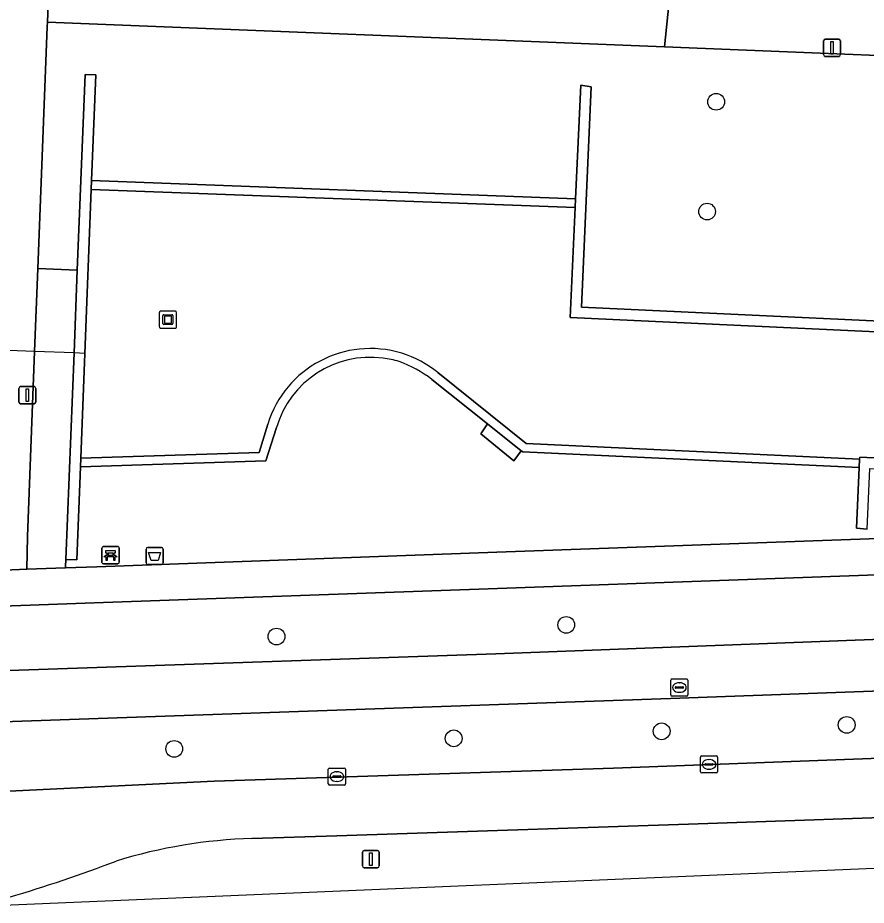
# Model space of a CAD drawing. Extents: x 160077 to 160948, y 386481 to 387498.
# Drawn here: x 160767.6 to 160817.2, y 386482.2 to 386534.1 of the extents above; entities that cross this region are included whole.
import ezdxf

# ---------------------------------------------------------------- set-up
doc = ezdxf.new("R2010")
doc.units = 0
for name, color, linetype in [('IMGEO_Afvalbak', 7, 'Continuous'), ('IMGEO_Bank', 7, 'Continuous'), ('IMGEO_Berm_groen', 7, 'Continuous'), ('IMGEO_Boom', 7, 'Continuous'), ('IMGEO_Duiker', 7, 'Continuous'), ('IMGEO_Erf', 7, 'Continuous'), ('IMGEO_Fietspad_gesloten', 7, 'Continuous'), ('IMGEO_Groenvoorziening', 7, 'Continuous'), ('IMGEO_Kolk', 7, 'Continuous'), ('IMGEO_Kunstobject', 7, 'Continuous'), ('IMGEO_Lichtmast', 7, 'Continuous'), ('IMGEO_Meer_plas_ven_vijver', 7, 'Continuous'), ('IMGEO_Muur', 7, 'Continuous'), ('IMGEO_Rijbaan_regionaal_gesloten', 7, 'Continuous'), ('IMGEO_Rioolput', 7, 'Continuous'), ('IMGEO_Voetpad_halfverhard', 7, 'Continuous'), ('IMGEO_Voetpad_open', 7, 'Continuous')]:
    doc.layers.add(name, color=color, linetype=linetype)

msp = doc.modelspace()

# ---------------------------------------------------------------- linework, layer by layer
at = {"layer": 'IMGEO_Afvalbak'}
for p, q in [((160775.119, 386502.237), (160775.119, 386503.037)), ((160775.119, 386503.037), (160775.119, 386502.237)), ((160775.219, 386503.137), (160776.009, 386503.137)), ((160776.009, 386503.137), (160775.219, 386503.137)), ((160776.109, 386503.037), (160776.109, 386502.237)), ((160776.109, 386502.237), (160776.109, 386503.037)), ((160776.009, 386502.137), (160775.219, 386502.137)), ((160775.219, 386502.137), (160776.009, 386502.137))]:
    msp.add_line(p, q, dxfattribs=at)
msp.add_lwpolyline([(160775.262, 386502.851), (160775.966, 386502.851), (160775.817, 386502.381), (160775.411, 386502.381), (160775.262, 386502.851)], dxfattribs=at)
for centre, start, end in [((160775.219, 386503.037), 90, 180), ((160775.219, 386503.037), 90, 180), ((160776.009, 386503.037), 0, 90), ((160776.009, 386503.037), 360, 90), ((160775.219, 386502.237), 180, 270), ((160775.219, 386502.237), 180, 270), ((160776.009, 386502.237), 270, 0), ((160776.009, 386502.237), 270, 0)]:
    msp.add_arc(centre, 0.1, start, end, dxfattribs=at)
at = {"layer": 'IMGEO_Bank'}
for p, q in [((160772.538, 386502.264), (160772.538, 386503.105)), ((160772.538, 386503.105), (160772.538, 386502.264)), ((160772.613, 386503.189), (160773.454, 386503.189)), ((160773.454, 386503.189), (160772.613, 386503.189)), ((160773.538, 386503.114), (160773.538, 386502.273)), ((160773.538, 386502.273), (160773.538, 386503.114)), ((160773.235, 386502.587), (160772.842, 386502.587)), ((160772.847, 386502.695), (160772.847, 386502.801)), ((160772.891, 386502.801), (160772.891, 386502.695)), ((160773.179, 386502.807), (160772.897, 386502.807)), ((160772.897, 386502.689), (160773.179, 386502.689)), ((160773.185, 386502.695), (160773.185, 386502.801)), ((160773.229, 386502.801), (160773.229, 386502.695)), ((160773.463, 386502.189), (160772.622, 386502.189)), ((160772.622, 386502.189), (160773.463, 386502.189))]:
    msp.add_line(p, q, dxfattribs=at)
for points in [[(160772.841, 386502.807), (160772.755, 386502.807), (160772.755, 386502.968), (160773.318, 386502.968), (160773.318, 386502.807), (160773.235, 386502.807)], [(160772.785, 386502.587), (160772.643, 386502.587), (160772.755, 386502.689), (160772.841, 386502.689)], [(160772.835, 386502.58), (160772.835, 386502.373), (160772.792, 386502.373), (160772.792, 386502.58)], [(160773.235, 386502.689), (160773.318, 386502.689), (160773.43, 386502.587), (160773.291, 386502.587)], [(160773.285, 386502.58), (160773.285, 386502.373), (160773.241, 386502.373), (160773.241, 386502.58)]]:
    msp.add_lwpolyline(points, dxfattribs=at)
for centre, radius, start, end in [((160772.616, 386503.111), 0.0779, 92.4484, 184.2845), ((160772.616, 386503.111), 0.0779, 92.4484, 184.2845), ((160773.46, 386503.111), 0.0779, 2.4484, 94.2845), ((160773.46, 386503.111), 0.0779, 2.4484, 94.2845), ((160772.785, 386502.58), 0.00671, 2.8957, 87.1043), ((160772.842, 386502.58), 0.00671, 92.8957, 177.1043), ((160772.84, 386502.8), 0.00671, 2.8957, 87.1043), ((160772.84, 386502.696), 0.00671, 272.8957, 357.1043), ((160772.897, 386502.8), 0.00671, 92.8957, 177.1043), ((160772.897, 386502.696), 0.00671, 182.8957, 267.1043), ((160773.179, 386502.8), 0.00671, 2.8957, 87.1043), ((160773.179, 386502.696), 0.00671, 272.8957, 357.1043), ((160773.236, 386502.8), 0.00671, 92.8957, 177.1043), ((160773.236, 386502.696), 0.00671, 182.8957, 267.1043), ((160773.234, 386502.58), 0.00671, 2.8957, 87.1043), ((160773.291, 386502.58), 0.00671, 92.8957, 177.1043), ((160772.616, 386502.267), 0.0779, 182.4484, 274.2845), ((160772.616, 386502.267), 0.0779, 182.4484, 274.2845), ((160773.46, 386502.267), 0.0779, 272.4484, 4.2845), ((160773.46, 386502.267), 0.0779, 272.4484, 4.2845)]:
    msp.add_arc(centre, radius, start, end, dxfattribs=at)
at = {"layer": 'IMGEO_Berm_groen'}
for points in [[(160704.366, 386493.808), (160710.76, 386493.904), (160746.073, 386495.229), (160795.555, 386496.918), (160846.258, 386498.845), (160857.099, 386499.339), (160881.721, 386500.275), (160881.582, 386503.838)], [(160881.582, 386503.838), (160795.648, 386500.737), (160772.623, 386499.926), (160713.046, 386497.77), (160709.763, 386497.665)], [(160919.312, 386499.487), (160918.332, 386499.173), (160917.075, 386498.989), (160915.942, 386498.909), (160889.501, 386497.575), (160877.287, 386497.058), (160857.617, 386496.34), (160851.372, 386496.133), (160838.485, 386495.507), (160805.753, 386494.317), (160761.157, 386492.764), (160719.493, 386491.242), (160716.709, 386491.225), (160708.775, 386490.836)], [(160705.652, 386486.799), (160709.667, 386486.839), (160721.654, 386487.302), (160736.667, 386487.78), (160750.669, 386488.317), (160766.704, 386488.877), (160779.092, 386489.478), (160802.415, 386490.254), (160825.789, 386491.128), (160842.714, 386491.684), (160848.147, 386491.879), (160859.228, 386492.225), (160859.576, 386492.237), (160866.651, 386492.485), (160888.151, 386493.182), (160896.42, 386493.486), (160905.808, 386494.187), (160906.65, 386494.25), (160908.865, 386494.432)], [(160766.762, 386482.237), (160857.532, 386486.102), (160921.261, 386488.666), (160921.008, 386490.521)], [(160920.587, 386490.878), (160890.629, 386489.839), (160863.673, 386488.929), (160838.39, 386488.067), (160806.81, 386486.983), (160786.255, 386486.292), (160781.3, 386486.138)]]:
    msp.add_lwpolyline(points, dxfattribs=at)
for centre, radius, start, end in [((160782.229, 386456.08), 30.072, 91.7703, 107.1192), ((160739.472, 386574.651), 96.017, 286.73475, 290.67812)]:
    msp.add_arc(centre, radius, start, end, dxfattribs=at)
at = {"layer": 'IMGEO_Boom'}
for centre in [(160808.415, 386529.169), (160807.885, 386522.755), (160799.661, 386498.613), (160782.732, 386497.932), (160816.041, 386492.771), (160805.232, 386492.398), (160793.084, 386491.985), (160776.758, 386491.37)]:
    msp.add_circle(centre, 0.489, dxfattribs=at)
at = {"layer": 'IMGEO_Duiker'}
msp.add_lwpolyline([(160771.538, 386514.476), (160770.907, 386514.499), (160768.603, 386514.582), (160765.56, 386514.693), (160747.778, 386515.338), (160747.134, 386515.361)], dxfattribs=at)
at = {"layer": 'IMGEO_Erf'}
msp.add_lwpolyline([(160770.395, 386561.072), (160769.354, 386533.814), (160805.389, 386532.383), (160805.793, 386536.18)], dxfattribs=at)
at = {"layer": 'IMGEO_Fietspad_gesloten'}
for points in [[(160914.399, 386501.812), (160885.952, 386500.445), (160883.531, 386500.38), (160881.721, 386500.275), (160857.099, 386499.339), (160846.258, 386498.845), (160795.555, 386496.918), (160746.073, 386495.229), (160710.76, 386493.904), (160704.366, 386493.808)], [(160708.775, 386490.836), (160716.709, 386491.225), (160719.493, 386491.242), (160761.157, 386492.764), (160805.753, 386494.317), (160838.485, 386495.507), (160851.372, 386496.133), (160857.617, 386496.34), (160877.287, 386497.058), (160889.501, 386497.575), (160915.942, 386498.909), (160917.075, 386498.989), (160918.332, 386499.173), (160919.312, 386499.487), (160922.02, 386501.254), (160922.272, 386501.354), (160922.763, 386497.76)]]:
    msp.add_lwpolyline(points, dxfattribs=at)
at = {"layer": 'IMGEO_Groenvoorziening'}
for points in [[(160851.393, 386530.511), (160805.389, 386532.383), (160769.354, 386533.814), (160769.344, 386533.556), (160768.792, 386519.432), (160771.098, 386519.341), (160771.55, 386530.763), (160772.177, 386530.738), (160771.935, 386524.567), (160800.202, 386523.496), (160800.507, 386530.131), (160801.107, 386530.052), (160800.545, 386517.17), (160855.418, 386514.594)], [(160782.731, 386510.143), (160782.106, 386508.188), (160771.277, 386507.845), (160771.064, 386502.412), (160770.43, 386502.438), (160770.413, 386502.02), (160770.409, 386501.942), (160772.246, 386502.003), (160795.611, 386502.856), (160881.506, 386505.937), (160881.191, 386513.791), (160881.018, 386518.103)], [(160817.228, 386504.199), (160816.609, 386504.262), (160816.771, 386507.8), (160797.114, 386508.715), (160797.032, 386508.781), (160796.601, 386508.205), (160794.662, 386509.778), (160795.06, 386510.358), (160791.815, 386512.954)]]:
    msp.add_lwpolyline(points, dxfattribs=at)
for centre, radius, start, end in [((160788.226, 386508.514), 5.732, 82.6866, 163.4872), ((160788.223, 386508.499), 5.747, 73.11, 82.6754), ((160787.253, 386506.846), 7.624, 53.2424, 69.7373)]:
    msp.add_arc(centre, radius, start, end, dxfattribs=at)
at = {"layer": 'IMGEO_Kolk'}
for p, q in [((160807.5, 386490.038), (160807.5, 386490.89)), ((160807.575, 386490.964), (160808.427, 386490.964)), ((160807.988, 386490.744), (160808.013, 386490.744)), ((160808.501, 386490.89), (160808.501, 386490.038)), ((160785.76, 386489.326), (160785.76, 386490.178)), ((160785.835, 386490.252), (160786.687, 386490.252)), ((160786.248, 386490.032), (160786.273, 386490.032)), ((160786.761, 386490.178), (160786.761, 386489.326)), ((160807.759, 386490.458), (160807.759, 386490.47)), ((160808.197, 386490.421), (160807.799, 386490.421)), ((160807.802, 386490.507), (160808.2, 386490.507)), ((160808.011, 386490.184), (160807.986, 386490.184)), ((160808.243, 386490.47), (160808.243, 386490.458)), ((160786.019, 386489.746), (160786.019, 386489.758)), ((160786.457, 386489.709), (160786.059, 386489.709)), ((160786.062, 386489.795), (160786.46, 386489.795)), ((160786.503, 386489.758), (160786.503, 386489.746)), ((160808.427, 386489.964), (160807.575, 386489.964)), ((160786.687, 386489.252), (160785.835, 386489.252)), ((160786.271, 386489.472), (160786.246, 386489.472))]:
    msp.add_line(p, q, dxfattribs=at)
for points in [[(160807.5, 386490.038), (160807.5, 386490.89)], [(160807.575, 386490.964), (160808.427, 386490.964)], [(160808.501, 386490.89), (160808.501, 386490.038)], [(160785.76, 386489.326), (160785.76, 386490.178)], [(160785.835, 386490.252), (160786.687, 386490.252)], [(160786.761, 386490.178), (160786.761, 386489.326)], [(160808.427, 386489.964), (160807.575, 386489.964)], [(160786.687, 386489.252), (160785.835, 386489.252)]]:
    msp.add_lwpolyline(points, dxfattribs=at)
for centre, radius, start, end in [((160807.577, 386490.888), 0.0765, 91.552, 178.448), ((160807.577, 386490.888), 0.0765, 91.552, 178.448), ((160808.425, 386490.888), 0.0765, 1.552, 88.448), ((160808.425, 386490.888), 0.0765, 1.552, 88.448), ((160785.837, 386490.176), 0.0765, 91.552, 178.448), ((160785.837, 386490.176), 0.0765, 91.552, 178.448), ((160786.685, 386490.176), 0.0765, 1.552, 88.448), ((160786.685, 386490.176), 0.0765, 1.552, 88.448), ((160807.577, 386490.04), 0.0765, 181.552, 268.448), ((160807.577, 386490.04), 0.0765, 181.552, 268.448), ((160807.799, 386490.467), 0.0403, 85.8775, 175.7526), ((160807.796, 386490.457), 0.0366, 178.938, 274.7102), ((160808.2, 386490.464), 0.043, 264.8664, 352.4533), ((160808.204, 386490.469), 0.0386, 1.7309, 96.639), ((160808.425, 386490.04), 0.0765, 271.552, 358.448), ((160808.425, 386490.04), 0.0765, 271.552, 358.448), ((160786.059, 386489.755), 0.0403, 85.8775, 175.7526), ((160786.056, 386489.745), 0.0366, 178.938, 274.7102), ((160786.46, 386489.752), 0.043, 264.8664, 352.4533), ((160786.464, 386489.757), 0.0386, 1.7309, 96.639), ((160785.837, 386489.328), 0.0765, 181.552, 268.448), ((160785.837, 386489.328), 0.0765, 181.552, 268.448), ((160786.685, 386489.328), 0.0765, 271.552, 358.448), ((160786.685, 386489.328), 0.0765, 271.552, 358.448)]:
    msp.add_arc(centre, radius, start, end, dxfattribs=at)
for centre, major_axis, ratio, start_param, end_param in [((160807.987, 386490.464), (-0.387, 0.002), 0.722429, 4.712389, 7.853982), ((160808.012, 386490.464), (-0.39, 0.002), 0.717154, 1.570796, 4.712389), ((160786.247, 386489.752), (-0.387, 0.002), 0.722429, 4.712389, 7.853982), ((160786.272, 386489.752), (-0.39, 0.002), 0.717154, 1.570796, 4.712389)]:
    msp.add_ellipse(centre, major_axis=major_axis, ratio=ratio, start_param=start_param, end_param=end_param, dxfattribs=at)
at = {"layer": 'IMGEO_Kunstobject'}
for p, q in [((160775.889, 386516.862), (160775.889, 386516.021)), ((160775.889, 386516.862), (160775.889, 386516.021)), ((160776.805, 386516.946), (160775.964, 386516.946)), ((160776.805, 386516.946), (160775.964, 386516.946)), ((160776.103, 386516.21), (160776.103, 386516.684)), ((160776.153, 386516.734), (160776.627, 386516.734)), ((160776.183, 386516.634), (160776.183, 386516.26)), ((160776.577, 386516.654), (160776.203, 386516.654)), ((160776.597, 386516.26), (160776.597, 386516.634)), ((160776.677, 386516.684), (160776.677, 386516.21)), ((160776.889, 386516.03), (160776.889, 386516.871)), ((160776.889, 386516.03), (160776.889, 386516.871)), ((160775.973, 386515.946), (160776.814, 386515.946)), ((160775.973, 386515.946), (160776.814, 386515.946)), ((160776.627, 386516.16), (160776.153, 386516.16)), ((160776.203, 386516.24), (160776.577, 386516.24))]:
    msp.add_line(p, q, dxfattribs=at)
for centre, radius, start, end in [((160775.967, 386516.868), 0.0779, 92.4484, 184.2845), ((160775.967, 386516.868), 0.0779, 92.4484, 184.2845), ((160776.153, 386516.684), 0.05, 90, 180), ((160776.203, 386516.634), 0.02, 90, 180), ((160776.577, 386516.634), 0.02, 360, 90), ((160776.627, 386516.684), 0.05, 360, 90), ((160776.811, 386516.868), 0.0779, 2.4484, 94.2845), ((160776.811, 386516.868), 0.0779, 2.4484, 94.2845), ((160775.967, 386516.024), 0.0779, 182.4484, 274.2845), ((160775.967, 386516.024), 0.0779, 182.4484, 274.2845), ((160776.153, 386516.21), 0.05, 180, 270), ((160776.203, 386516.26), 0.02, 180, 270), ((160776.577, 386516.26), 0.02, 270, 0), ((160776.627, 386516.21), 0.05, 270, 0), ((160776.811, 386516.024), 0.0779, 272.4484, 4.2845), ((160776.811, 386516.024), 0.0779, 272.4484, 4.2845)]:
    msp.add_arc(centre, radius, start, end, dxfattribs=at)
at = {"layer": 'IMGEO_Lichtmast'}
for p, q in [((160814.687, 386531.924), (160814.687, 386532.724)), ((160814.687, 386532.724), (160814.687, 386531.924)), ((160814.787, 386532.824), (160815.577, 386532.824)), ((160815.577, 386532.824), (160814.787, 386532.824)), ((160815.677, 386532.724), (160815.677, 386531.924)), ((160815.677, 386531.924), (160815.677, 386532.724)), ((160815.577, 386531.824), (160814.787, 386531.824)), ((160814.787, 386531.824), (160815.577, 386531.824)), ((160767.683, 386511.631), (160767.683, 386512.431)), ((160767.683, 386512.431), (160767.683, 386511.631)), ((160767.783, 386512.531), (160768.573, 386512.531)), ((160768.573, 386512.531), (160767.783, 386512.531)), ((160768.673, 386512.431), (160768.673, 386511.631)), ((160768.673, 386511.631), (160768.673, 386512.431)), ((160768.573, 386511.531), (160767.783, 386511.531)), ((160767.783, 386511.531), (160768.573, 386511.531)), ((160787.848, 386485.431), (160788.638, 386485.431)), ((160788.638, 386485.431), (160787.848, 386485.431)), ((160787.748, 386484.531), (160787.748, 386485.331)), ((160787.748, 386485.331), (160787.748, 386484.531)), ((160788.738, 386485.331), (160788.738, 386484.531)), ((160788.738, 386484.531), (160788.738, 386485.331)), ((160788.638, 386484.431), (160787.848, 386484.431)), ((160787.848, 386484.431), (160788.638, 386484.431))]:
    msp.add_line(p, q, dxfattribs=at)
for points in [[(160815.107, 386532.699), (160815.257, 386532.699), (160815.257, 386531.949), (160815.107, 386531.949), (160815.107, 386532.699)], [(160768.103, 386512.406), (160768.253, 386512.406), (160768.253, 386511.656), (160768.103, 386511.656), (160768.103, 386512.406)], [(160788.168, 386485.306), (160788.318, 386485.306), (160788.318, 386484.556), (160788.168, 386484.556), (160788.168, 386485.306)]]:
    msp.add_lwpolyline(points, dxfattribs=at)
for centre, start, end in [((160814.787, 386532.724), 90, 180), ((160814.787, 386532.724), 90, 180), ((160815.577, 386532.724), 0, 90), ((160815.577, 386532.724), 360, 90), ((160814.787, 386531.924), 180, 270), ((160814.787, 386531.924), 180, 270), ((160815.577, 386531.924), 270, 0), ((160815.577, 386531.924), 270, 0), ((160767.783, 386512.431), 90, 180), ((160767.783, 386512.431), 90, 180), ((160768.573, 386512.431), 0, 90), ((160768.573, 386512.431), 360, 90), ((160767.783, 386511.631), 180, 270), ((160767.783, 386511.631), 180, 270), ((160768.573, 386511.631), 270, 0), ((160768.573, 386511.631), 270, 0), ((160787.848, 386485.331), 90, 180), ((160787.848, 386485.331), 90, 180), ((160788.638, 386485.331), 0, 90), ((160788.638, 386485.331), 360, 90), ((160787.848, 386484.531), 180, 270), ((160787.848, 386484.531), 180, 270), ((160788.638, 386484.531), 270, 0), ((160788.638, 386484.531), 270, 0)]:
    msp.add_arc(centre, 0.1, start, end, dxfattribs=at)
at = {"layer": 'IMGEO_Meer_plas_ven_vijver'}
for points in [[(160800.179, 386522.995), (160771.914, 386524.044), (160771.538, 386514.476), (160771.297, 386508.354), (160781.715, 386508.692), (160782.223, 386510.341)], [(160792.157, 386513.348), (160797.315, 386509.217), (160816.794, 386508.295), (160816.799, 386508.411), (160854.428, 386506.652), (160854.661, 386511.873), (160854.756, 386513.994), (160799.883, 386516.576), (160800.179, 386522.995)]]:
    msp.add_lwpolyline(points, dxfattribs=at)
for centre, radius, start, end in [((160788.214, 386508.483), 6.272, 73.0218, 162.772), ((160788.238, 386508.582), 6.171, 50.5667, 72.9677)]:
    msp.add_arc(centre, radius, start, end, dxfattribs=at)
at = {"layer": 'IMGEO_Muur'}
for points in [[(160771.914, 386524.044), (160771.935, 386524.567), (160772.177, 386530.738), (160771.55, 386530.763), (160771.098, 386519.341), (160770.907, 386514.499), (160770.43, 386502.438), (160771.064, 386502.412), (160771.277, 386507.845), (160771.297, 386508.354), (160771.538, 386514.476)], [(160800.507, 386530.131), (160800.202, 386523.496), (160800.179, 386522.995), (160799.883, 386516.576), (160854.756, 386513.994), (160854.661, 386511.873), (160854.428, 386506.652), (160816.799, 386508.411), (160816.794, 386508.295), (160816.771, 386507.8), (160816.609, 386504.262), (160817.228, 386504.199), (160817.385, 386507.744), (160855.014, 386505.953), (160855.293, 386511.918), (160855.418, 386514.594), (160800.545, 386517.17), (160801.107, 386530.052)], [(160771.935, 386524.567), (160771.914, 386524.044), (160800.179, 386522.995), (160800.202, 386523.496)], [(160795.06, 386510.358), (160794.662, 386509.778), (160796.601, 386508.205), (160797.032, 386508.781)]]:
    msp.add_lwpolyline(points, close=True, dxfattribs=at)
for points in [[(160791.815, 386512.954), (160795.06, 386510.358), (160797.032, 386508.781), (160797.114, 386508.715), (160816.771, 386507.8), (160816.794, 386508.295), (160797.315, 386509.217), (160792.157, 386513.348)], [(160782.223, 386510.341), (160781.715, 386508.692), (160771.297, 386508.354)], [(160771.297, 386508.354), (160771.277, 386507.845), (160782.106, 386508.188), (160782.731, 386510.143)]]:
    msp.add_lwpolyline(points, dxfattribs=at)
for centre, radius, start, end in [((160788.214, 386508.483), 6.272, 73.0218, 162.772), ((160788.238, 386508.582), 6.171, 50.5667, 72.9677), ((160788.226, 386508.514), 5.732, 82.6866, 163.4872), ((160788.223, 386508.499), 5.747, 73.11, 82.6754), ((160787.253, 386506.846), 7.624, 53.2424, 69.7373)]:
    msp.add_arc(centre, radius, start, end, dxfattribs=at)
at = {"layer": 'IMGEO_Rijbaan_regionaal_gesloten'}
for points in [[(160781.3, 386486.138), (160786.255, 386486.292), (160806.81, 386486.983), (160838.39, 386488.067), (160863.673, 386488.929), (160890.629, 386489.839), (160920.587, 386490.878), (160919.435, 386496.503), (160917.986, 386496.09), (160915.803, 386495.564), (160913.822, 386495.161), (160913.547, 386495.109), (160913.272, 386495.059)], [(160908.865, 386494.432), (160906.65, 386494.25), (160905.808, 386494.187), (160896.42, 386493.486), (160888.151, 386493.182), (160866.651, 386492.485), (160859.576, 386492.237), (160859.228, 386492.225), (160848.147, 386491.879), (160842.714, 386491.684), (160825.789, 386491.128), (160802.415, 386490.254), (160779.092, 386489.478), (160766.704, 386488.877), (160750.669, 386488.317), (160736.667, 386487.78), (160721.654, 386487.302), (160709.667, 386486.839), (160705.652, 386486.799)]]:
    msp.add_lwpolyline(points, dxfattribs=at)
for centre, radius, start, end in [((160782.229, 386456.08), 30.072, 91.7703, 107.1192), ((160739.472, 386574.651), 96.017, 286.73475, 290.67812)]:
    msp.add_arc(centre, radius, start, end, dxfattribs=at)
at = {"layer": 'IMGEO_Rioolput'}
for p, q in [((160805.767, 386494.528), (160805.767, 386495.38)), ((160805.842, 386495.454), (160806.694, 386495.454)), ((160806.255, 386495.234), (160806.28, 386495.234)), ((160806.768, 386495.38), (160806.768, 386494.528)), ((160806.026, 386494.948), (160806.026, 386494.96)), ((160806.464, 386494.911), (160806.066, 386494.911)), ((160806.069, 386494.997), (160806.467, 386494.997)), ((160806.278, 386494.674), (160806.253, 386494.674)), ((160806.51, 386494.96), (160806.51, 386494.948)), ((160806.694, 386494.454), (160805.842, 386494.454))]:
    msp.add_line(p, q, dxfattribs=at)
for points in [[(160805.767, 386494.528), (160805.767, 386495.38)], [(160805.842, 386495.454), (160806.694, 386495.454)], [(160806.768, 386495.38), (160806.768, 386494.528)], [(160806.694, 386494.454), (160805.842, 386494.454)]]:
    msp.add_lwpolyline(points, dxfattribs=at)
for centre, radius, start, end in [((160805.844, 386495.378), 0.0765, 91.552, 178.448), ((160805.844, 386495.378), 0.0765, 91.552, 178.448), ((160806.692, 386495.378), 0.0765, 1.552, 88.448), ((160806.692, 386495.378), 0.0765, 1.552, 88.448), ((160806.066, 386494.957), 0.0403, 85.8775, 175.7526), ((160806.063, 386494.947), 0.0366, 178.938, 274.7102), ((160806.467, 386494.954), 0.043, 264.8664, 352.4533), ((160806.471, 386494.959), 0.0386, 1.7309, 96.639), ((160805.844, 386494.53), 0.0765, 181.552, 268.448), ((160805.844, 386494.53), 0.0765, 181.552, 268.448), ((160806.692, 386494.53), 0.0765, 271.552, 358.448), ((160806.692, 386494.53), 0.0765, 271.552, 358.448)]:
    msp.add_arc(centre, radius, start, end, dxfattribs=at)
for centre, major_axis, ratio, start_param, end_param in [((160806.254, 386494.954), (-0.387, 0.002), 0.722429, 4.712389, 7.853982), ((160806.279, 386494.954), (-0.39, 0.002), 0.717154, 1.570796, 4.712389)]:
    msp.add_ellipse(centre, major_axis=major_axis, ratio=ratio, start_param=start_param, end_param=end_param, dxfattribs=at)
at = {"layer": 'IMGEO_Voetpad_halfverhard'}
msp.add_lwpolyline([(160770.907, 386514.499), (160771.098, 386519.341), (160768.792, 386519.432), (160768.603, 386514.582), (160768.18, 386503.769), (160768.147, 386501.867), (160770.409, 386501.942), (160770.413, 386502.02), (160770.43, 386502.438)], close=True, dxfattribs=at)
at = {"layer": 'IMGEO_Voetpad_open'}
for points in [[(160765.063, 386501.74), (160768.147, 386501.867), (160768.18, 386503.769), (160768.603, 386514.582), (160768.792, 386519.432), (160769.344, 386533.556), (160769.354, 386533.814), (160770.395, 386561.072), (160770.652, 386568.032), (160767.902, 386568.148), (160767.538, 386568.163)], [(160853.105, 386534.345), (160851.542, 386534.405), (160815.636, 386535.774), (160809.8, 386536.015), (160805.793, 386536.18), (160805.389, 386532.383), (160851.393, 386530.511), (160883.212, 386529.228)], [(160917.611, 386507.199), (160909.22, 386506.905), (160901.716, 386506.662), (160885.461, 386506.079), (160881.506, 386505.937), (160795.611, 386502.856), (160772.246, 386502.003), (160770.409, 386501.942), (160768.147, 386501.867), (160765.063, 386501.74), (160712.868, 386499.888), (160709.611, 386499.781)], [(160709.763, 386497.665), (160713.046, 386497.77), (160772.623, 386499.926), (160795.648, 386500.737), (160881.582, 386503.838), (160883.367, 386503.891), (160883.531, 386500.38), (160885.952, 386500.445), (160885.836, 386503.974), (160915.636, 386505.022), (160916.534, 386504.154), (160918.041, 386504.213), (160917.611, 386507.199)]]:
    msp.add_lwpolyline(points, dxfattribs=at)

doc.saveas('drawing.dxf')
